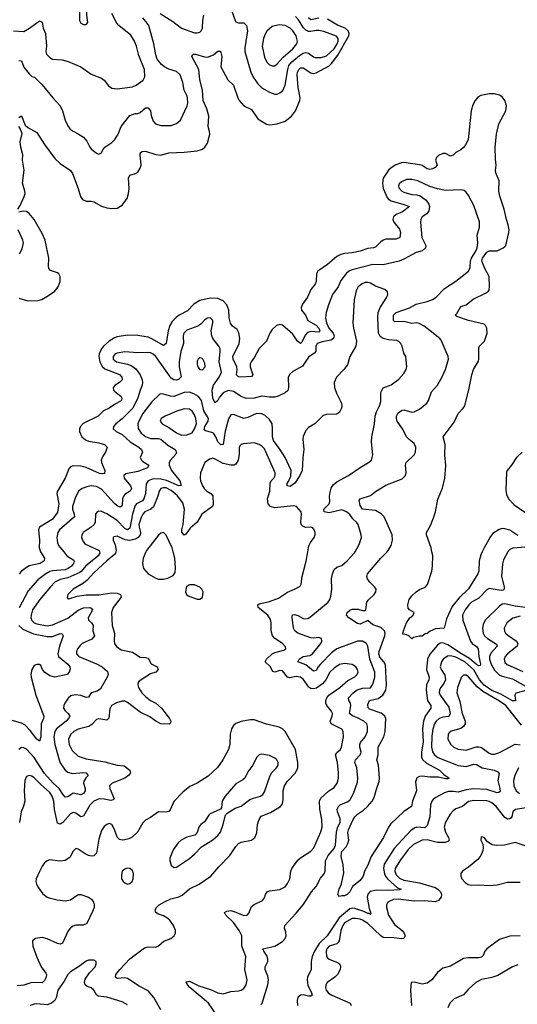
# Model space of a CAD drawing. Header units: inches. Extents: x 1694797 to 1849917, y 907313 to 1017959.
# Tile 711 of 834: x 1834637 to 1838487, y 966500 to 974116. Entities that reach past the tile are written whole.
import ezdxf

# ---------------------------------------------------------------- set-up
doc = ezdxf.new("R2010")
doc.units = ezdxf.units.IN
doc.header["$MEASUREMENT"] = 0
doc.layers.add('B8936', color=7, linetype='Continuous')
doc.layers.add('B8937', color=7, linetype='Continuous')

msp = doc.modelspace()

# ---------------------------------------------------------------- linework, layer by layer
at = {"layer": 'B8936', "color": 5}
for points, elevation in [([(1835253.4, 970000), (1835255.7, 969990), (1835243.5, 969970), (1835224.6, 969950), (1835148.7, 969891.3), (1835112.7, 969847.3), (1835101, 969839), (1835010, 969799.4), (1834950, 969786.7), (1834910, 969764.3), (1834874.6, 969730), (1834791.8, 969630), (1834737.1, 969550), (1834724.4, 969510), (1834723.8, 969490), (1834730, 969469.1), (1834750.1, 969450.1), (1834770, 969442.1), (1834850, 969426.9), (1834890, 969433.9), (1835010, 969487.2), (1835090, 969548.3), (1835130, 969567.4), (1835178.8, 969570), (1835190, 969563.8), (1835199.5, 969550), (1835166, 969490), (1835169.2, 969470), (1835192.6, 969450), (1835205, 969430), (1835202.8, 969390), (1835215.2, 969350), (1835195.1, 969324.9), (1835120.3, 969290), (1835104, 969276), (1835084.4, 969250), (1835076.1, 969230), (1835075.6, 969210), (1835093.7, 969190), (1835230, 969134.3), (1835273.7, 969110), (1835315.2, 969075.2), (1835320.6, 969050), (1835314, 969030), (1835260.8, 968939.2), (1835236.7, 968923.3), (1835189.6, 968910.4), (1835170, 968875.4), (1835150, 968874.2), (1835110, 968887.5), (1835065.3, 968894.7), (1835033.8, 968886.2), (1835012.2, 968867.8), (1834987.2, 968830), (1834978.7, 968810), (1834977, 968790), (1834988.5, 968770), (1835012.8, 968750), (1835025, 968730), (1835015.6, 968710), (1834997.6, 968690), (1834920.5, 968630), (1834908.9, 968610), (1834900.9, 968570), (1834907.7, 968510), (1834941.7, 968390), (1834950, 968368.4), (1834990, 968311.9), (1835010, 968294.4), (1835043.9, 968284), (1835130, 968293.6), (1835150, 968290.9), (1835166.4, 968270), (1835150, 968253.6), (1835133.7, 968226.3), (1835130.2, 968210), (1835143, 968170), (1835142.7, 968150), (1835130, 968129.8), (1835110, 968119.1), (1835050, 968133.3), (1835010, 968104.5), (1834990, 968103.1), (1834970, 968124.4), (1834942.1, 968170), (1834894.8, 968210), (1834830, 968285.8), (1834750, 968409.2), (1834690, 968474), (1834670, 968484.8), (1834650, 968485.4), (1834630.2, 968469.8)], 560), ([(1834798.5, 970000), (1834798.9, 969998.9), (1834827.6, 969950), (1834825.3, 969930), (1834794.4, 969910), (1834710, 969891.2), (1834696.2, 969883.8), (1834650, 969849), (1834632.6, 969830)], 520), ([(1834978.6, 970000), (1835002.9, 969970), (1835054.9, 969934.9), (1835058.9, 969930), (1835054, 969910), (1835038.5, 969890), (1835012.5, 969870), (1834990, 969859.7), (1834890, 969853.1), (1834870, 969847.5), (1834838, 969830), (1834777.7, 969782.3), (1834702.2, 969697.8), (1834632.7, 969567.3)], 540), ([(1835380.4, 970000), (1835378.1, 969990), (1835370, 969978.4), (1835310.1, 969930), (1835210, 969837.7), (1835159.2, 969780.8), (1835130, 969758.1), (1835050.3, 969710), (1835010.4, 969670), (1835004.9, 969644.9), (1835016.9, 969636.9), (1835082.5, 969657.5), (1835150, 969667.4), (1835250, 969667.2), (1835350, 969681.5), (1835390, 969679.5), (1835416.5, 969670), (1835421.5, 969650), (1835360.9, 969570), (1835348.1, 969530), (1835351.8, 969430), (1835370.2, 969370), (1835367.3, 969310), (1835371.2, 969291.2), (1835387, 969267), (1835422.4, 969242.4), (1835510, 969222.6), (1835570, 969185.8), (1835610, 969183.2), (1835630, 969176.9), (1835653.9, 969133.9), (1835699.6, 969110), (1835707.1, 969090), (1835688.9, 969070), (1835650, 969057), (1835561.1, 968998.9), (1835553.6, 968990), (1835550.1, 968970), (1835554.8, 968950), (1835581.3, 968910), (1835610, 968879.6), (1835649.7, 968850.3), (1835690.3, 968830), (1835734.9, 968790), (1835796.5, 968710), (1835805.7, 968690), (1835803.1, 968676.9), (1835793.6, 968666.4), (1835730, 968669.9), (1835690, 968689.4), (1835643, 968723), (1835570, 968760.7), (1835470, 968835.3), (1835450, 968843.6), (1835430, 968844.4), (1835387.1, 968832.9), (1835348.3, 968810), (1835334.4, 968785.6), (1835326.7, 968713.3), (1835310, 968697.6), (1835250, 968708), (1835230, 968704.2), (1835194.5, 968665.5), (1835171.4, 968648.6), (1835090, 968629.1), (1835054.9, 968610), (1835032.2, 968590), (1835015.3, 968550), (1835019.5, 968510), (1835042.8, 968462.8), (1835090, 968419.3), (1835150, 968398.8), (1835295.4, 968375.4), (1835390, 968349.5), (1835443.9, 968343.9), (1835488.2, 968310), (1835493, 968290), (1835478, 968270), (1835450.4, 968250), (1835351.3, 968210), (1835332.6, 968190), (1835333.9, 968170), (1835367.6, 968090), (1835359.6, 968080.4), (1835343, 968077), (1835290, 968087.1), (1835251.1, 968088.9), (1835210, 968072.5), (1835178.7, 968041.3), (1835130, 967955.6), (1835110, 967949.9), (1835070, 967978.5), (1835050, 967983.4), (1835030, 967973.2), (1834970, 967907.4), (1834950, 967894.2), (1834930, 967900.5), (1834907.4, 968007.4), (1834902, 968070), (1834889.3, 968110), (1834870, 968137.4), (1834799.3, 968199.3), (1834750, 968252.1), (1834730, 968265.7), (1834710, 968270.8), (1834690, 968262), (1834677.8, 968230), (1834671.6, 968150), (1834676.4, 968070), (1834667.3, 968032.7), (1834649.2, 967989.2), (1834634.3, 967905.7)], 580), ([(1835613.4, 970000), (1835592.1, 969950), (1835586.1, 969910), (1835595.2, 969870), (1835630.2, 969830), (1835690, 969795.8), (1835710, 969789.6), (1835750, 969788.2), (1835784, 969796), (1835823.9, 969816.1), (1835840.1, 969839.9), (1835843, 969877), (1835836.4, 969950), (1835823.2, 970000)], 620), ([(1836159.5, 966419.5), (1836096.4, 966510), (1835953, 966630), (1835936.4, 966650), (1835925.2, 966674.8), (1835950, 966680.1), (1836024, 966644), (1836114.3, 966614.3), (1836170, 966590.1), (1836210, 966582), (1836270, 966599.6), (1836330, 966603.6), (1836350, 966610.3), (1836370, 966622), (1836389.7, 966650), (1836396.8, 966690), (1836379.4, 966770), (1836386.6, 966870), (1836354.3, 966950), (1836355, 967030), (1836336.1, 967070), (1836292.3, 967132.3), (1836231.1, 967190), (1836221.6, 967210), (1836238.9, 967221.1), (1836270, 967224.6), (1836310, 967214), (1836370, 967187.6), (1836397, 967190), (1836410, 967204.9), (1836430, 967256), (1836450, 967272.1), (1836515.9, 967304.1), (1836530, 967323), (1836538.7, 967350), (1836550.7, 967369.3), (1836570, 967377.6), (1836650, 967386.9), (1836690, 967408.9), (1836710, 967434.9), (1836727.1, 967470), (1836735.7, 967530), (1836742.8, 967550), (1836790, 967614.6), (1836808.1, 967631.9), (1836890, 967683.5), (1836912.5, 967710), (1836967.2, 967832.8), (1836977, 967870), (1836974.4, 967930), (1836958.9, 968010), (1836955.2, 968070), (1836966.5, 968093.5), (1837028.8, 968151.2), (1837070, 968177.7), (1837092.4, 968210), (1837103.4, 968250), (1837103, 968290), (1837096.7, 968370), (1837080.2, 968430), (1837091.1, 968448.9), (1837118.4, 968470), (1837126.3, 968490), (1837141.8, 968570), (1837138.8, 968610), (1837128.4, 968628.4), (1837046, 968670), (1837039.1, 968690), (1837054.3, 968730), (1837055.7, 968750), (1837046, 968770), (1837013.7, 968810), (1837005.2, 968830), (1837004.7, 968850), (1837012.6, 968870), (1837029.5, 968890.5), (1837113.3, 968950), (1837176.3, 969003.7), (1837230, 969032.6), (1837248.5, 969050), (1837254.6, 969070), (1837250.8, 969090), (1837237.7, 969110), (1837210, 969127.4), (1837150, 969136.8), (1837110, 969127.8), (1837070, 969101.2), (1837036.5, 969070), (1837006.5, 969010), (1836980.3, 968979.7), (1836933.5, 968946.5), (1836910, 968939), (1836890, 968941.9), (1836873.2, 968953.1), (1836830, 969016.1), (1836810, 969030.6), (1836774.7, 969034.7), (1836725.9, 969025.9), (1836709.9, 969029.9), (1836670, 969079.5), (1836650, 969080.8), (1836610, 969068.6), (1836594.6, 969074.6), (1836574.1, 969114.1), (1836535.1, 969150), (1836546.6, 969170), (1836589.9, 969210.1), (1836610, 969220.1), (1836680.2, 969239.8), (1836695.4, 969250), (1836694, 969266), (1836671.1, 969290), (1836610.9, 969330), (1836591.6, 969350), (1836581.9, 969390), (1836582.6, 969450), (1836577.1, 969477.1), (1836555.9, 969510), (1836482.9, 969570), (1836479.8, 969590), (1836490, 969598.4), (1836570, 969615.2), (1836639, 969641), (1836710, 969688.6), (1836763.7, 969710), (1836806.2, 969733.8), (1836815.6, 969750), (1836821.7, 969810), (1836852.6, 969927.4), (1836865.3, 970000)], 580), ([(1836502.3, 966497.7), (1836511.7, 966510), (1836556.4, 966650), (1836561.5, 966690), (1836557.3, 966717.3), (1836535.5, 966770), (1836536.4, 966790), (1836555.8, 966830), (1836556.5, 966850), (1836551.7, 966871.7), (1836526, 966910), (1836518, 966930), (1836610, 966950.1), (1836670, 966985.5), (1836691.6, 967008.4), (1836699.5, 967030), (1836696.9, 967056.9), (1836685.6, 967090), (1836688.2, 967110), (1836775.6, 967204.4), (1836829, 967270), (1836894, 967370), (1836930, 967410.4), (1836964.8, 967475.2), (1836991.7, 967510), (1837000.8, 967530), (1837003.4, 967610), (1837023.2, 967650), (1837070, 967704.8), (1837081.1, 967730), (1837087.6, 967832.4), (1837096, 967864), (1837116.2, 967910), (1837117.5, 967937.5), (1837095.7, 967990), (1837093.6, 968010), (1837102.9, 968030), (1837116.2, 968043.8), (1837170, 968066), (1837190, 968080.2), (1837219, 968130), (1837250, 968219.1), (1837254, 968250), (1837246, 968330), (1837229.8, 968370), (1837235.6, 968390), (1837271.4, 968430), (1837279.9, 968450), (1837268.5, 968490), (1837268.4, 968510), (1837274.5, 968525.5), (1837309.8, 968570), (1837327, 968610), (1837328.8, 968648.8), (1837322.7, 968670), (1837300.4, 968690), (1837250, 968716.4), (1837210.4, 968730.4), (1837189.4, 968749.4), (1837199, 968810), (1837195.2, 968830), (1837183.8, 968850), (1837181.6, 968870), (1837217.6, 968910), (1837246.8, 968933.2), (1837290, 968944.8), (1837350, 968948.8), (1837370, 968976.4), (1837383.2, 969030), (1837383.5, 969070), (1837344.9, 969170), (1837329.9, 969269.9), (1837319.7, 969290), (1837290, 969309.8), (1837250, 969309.9), (1837090, 969249.9), (1837050, 969218.7), (1836963.1, 969130), (1836945.2, 969110), (1836930, 969082.2), (1836910, 969076), (1836850, 969124.7), (1836788, 969150), (1836799.3, 969170), (1836830, 969189.4), (1836881.9, 969198.1), (1836901.7, 969210), (1836966.5, 969290), (1836974, 969310), (1836971.7, 969330), (1836950, 969335.9), (1836910, 969332.4), (1836890, 969335.5), (1836788.2, 969370), (1836764.4, 969390), (1836755.3, 969410), (1836745.9, 969494.1), (1836748.2, 969511.8), (1836764.8, 969515.2), (1836790, 969507.5), (1836830, 969484.1), (1836850, 969481.3), (1836870, 969487.9), (1836890, 969499.5), (1837024, 969610), (1837037.2, 969630), (1837044.2, 969655.8), (1837052, 969710), (1837050, 969792), (1837057.7, 969830), (1837070, 969862), (1837090, 969881.3), (1837130, 969893.4), (1837171.2, 969930), (1837228, 969992), (1837232.4, 970000)], 560), ([(1838413.5, 970000), (1838381, 969939), (1838372.7, 969907.3), (1838365.7, 969810), (1838384.6, 969730), (1838384.9, 969710), (1838377.2, 969702.8), (1838360.6, 969699.4), (1838285.4, 969714.6), (1838270, 969715), (1838252.8, 969707.2), (1838190, 969641.4), (1838132.4, 969610), (1838111.7, 969590), (1838082.2, 969550), (1838063.5, 969510), (1838064.6, 969470), (1838124.8, 969310), (1838138.4, 969290), (1838170, 969266.4), (1838183.2, 969250), (1838189.1, 969190), (1838202.3, 969130), (1838198.5, 969121.5), (1838190, 969118.6), (1838170, 969129.2), (1838115.8, 969175.8), (1838054.6, 969210), (1837950, 969279.4), (1837910, 969296.6), (1837890, 969294.1), (1837870, 969277.7), (1837810, 969207.1), (1837791.6, 969168.4), (1837783.8, 969090), (1837804.3, 969030), (1837801.5, 969010), (1837784.4, 968970), (1837782.5, 968930), (1837790.9, 968850.9), (1837816.8, 968810), (1837818.3, 968790), (1837773.3, 968730), (1837760.6, 968690), (1837753, 968630), (1837758.6, 968530), (1837745.3, 968450), (1837745.6, 968410), (1837755.8, 968390), (1837784.1, 968364.1), (1837885.8, 968310), (1837917.2, 968277.2), (1837959.3, 968250), (1837950, 968244), (1837930, 968243.8), (1837877.8, 968257.8), (1837810, 968257), (1837750, 968264.1), (1837730, 968262.5), (1837708.9, 968251.1), (1837698.1, 968221.9), (1837706, 968150), (1837676.6, 968070), (1837669.2, 968030), (1837607.8, 967992.2), (1837506.9, 967893.1), (1837489.3, 967870.7), (1837450.7, 967790), (1837356.9, 967643.1), (1837330, 967577.2), (1837304, 967530), (1837295.3, 967490), (1837270, 967458.7), (1837210.5, 967410), (1837190, 967369.5), (1837170, 967349.3), (1837150, 967339), (1837130, 967339.3), (1837110, 967333.2), (1837099.5, 967350), (1837107.4, 967390), (1837127, 967433), (1837143.6, 967516.4), (1837139.3, 967579.3), (1837123.7, 967643.7), (1837125.6, 967670), (1837130, 967680.8), (1837162.9, 967717.1), (1837176.8, 967743.2), (1837182.3, 967770), (1837176.4, 967830), (1837180.4, 967850), (1837216.8, 967930), (1837229, 967950), (1837250.9, 967970), (1837298, 968002), (1837329, 968031), (1837364.4, 968070), (1837380.4, 968099.6), (1837396.2, 968163.8), (1837417.2, 968222.8), (1837421.4, 968250), (1837413.2, 968350), (1837398.7, 968390), (1837409.9, 968430), (1837409.2, 968490), (1837455.2, 968570), (1837464, 968610), (1837470.4, 968710), (1837462.9, 968730), (1837433.2, 968753.2), (1837343.5, 968783.5), (1837333.3, 968793.3), (1837330, 968818.8), (1837343.1, 968850), (1837410, 968864.6), (1837447.5, 968890), (1837470.8, 968929.2), (1837475.1, 968970), (1837466, 969126), (1837453.7, 969150), (1837424, 969184), (1837415, 969210), (1837418, 969230), (1837461.9, 969350), (1837463.2, 969370), (1837458, 969390), (1837430, 969413.6), (1837370, 969435), (1837330, 969468.7), (1837270, 969440.8), (1837250, 969444.8), (1837182.7, 969490), (1837166.3, 969510), (1837171.3, 969530), (1837190, 969548.7), (1837210, 969555.9), (1837255.4, 969555.4), (1837290, 969546), (1837310, 969546), (1837314.6, 969550), (1837322.2, 969610), (1837333.3, 969626.7), (1837378.3, 969670), (1837391.3, 969690), (1837395.1, 969710), (1837381.6, 969730), (1837344.7, 969764.7), (1837328.3, 969790), (1837322.6, 969810), (1837327.2, 969830), (1837430, 969950.2), (1837478.7, 970000)], 540), ([(1838215.3, 970000), (1838204.3, 969975.7), (1838190.6, 969930), (1838189, 969850), (1838182.4, 969830), (1838110, 969713.3), (1838037.2, 969642.8), (1837984, 969576), (1837938.5, 969481.5), (1837921, 969410), (1837855.1, 969404.9), (1837813.1, 969386.9), (1837790, 969369.3), (1837774.4, 969365.6), (1837750, 969348.7), (1837730, 969348.7), (1837683.6, 969336.4), (1837670, 969328), (1837648, 969350), (1837630, 969359), (1837603.1, 969363.1), (1837598, 969370), (1837604.7, 969375.3), (1837605.1, 969390), (1837629.5, 969450.5), (1837654, 969490), (1837682, 969510), (1837688.7, 969530), (1837651.5, 969551.5), (1837643.3, 969563.3), (1837640.3, 969590), (1837649.9, 969630.1), (1837670, 969658.6), (1837705.3, 969690), (1837730, 969707.9), (1837772.6, 969727.4), (1837792.6, 969747.4), (1837824.8, 969850), (1837830.9, 969890), (1837832.4, 969972.4), (1837826.7, 970000)], 520), ([(1838551, 969569), (1838470, 969579.2), (1838390, 969598.8), (1838370, 969595), (1838350, 969580.3), (1838239.3, 969470), (1838222.8, 969437.2), (1838217, 969410), (1838221.5, 969370), (1838232.5, 969350), (1838255.2, 969330), (1838325.8, 969285.8), (1838330.1, 969270), (1838282.9, 969217.1), (1838272.5, 969190), (1838272.8, 969170), (1838284, 969130), (1838310, 969083.9), (1838350, 969046.8), (1838370, 969037.4), (1838450, 969016.9), (1838567.2, 968950)], 560), ([(1838510, 969502), (1838452.8, 969487.2), (1838406.7, 969450), (1838384.1, 969410), (1838386.5, 969386.5), (1838395.9, 969370), (1838414.2, 969354.2), (1838479.4, 969310), (1838491.4, 969290), (1838486, 969270), (1838411.1, 969210), (1838393, 969190), (1838385.2, 969170), (1838390, 969144.9), (1838408.2, 969128.2), (1838530, 969073.5)], 580), ([(1834629.6, 969430), (1834661, 969401), (1834744.8, 969364.8), (1834850, 969346.1), (1834890, 969345.3), (1834950, 969367.1), (1834964.4, 969364.4), (1834972.6, 969350), (1834944.4, 969270), (1834931, 969210), (1834937.8, 969190), (1835009.2, 969130), (1835025.3, 969110), (1835028.5, 969091.5), (1835020.3, 969070), (1835004.9, 969050), (1834910, 969031.6), (1834870, 969039.4), (1834828.3, 969068.3), (1834814.1, 969090), (1834801.7, 969121.7), (1834790, 969128.5), (1834770, 969129.2), (1834750, 969120.3), (1834730.2, 969090), (1834724.3, 969050), (1834726.8, 969030), (1834761.7, 968890), (1834824, 968730), (1834822.3, 968710), (1834803.5, 968670), (1834801.3, 968570), (1834790, 968536), (1834770, 968549.7), (1834717.6, 968617.6), (1834678.2, 968658.2), (1834650, 968675), (1834570, 968698.3)], 540), ([(1838563.1, 968930), (1838474.2, 968905.8), (1838467.1, 968890), (1838471.9, 968848.1), (1838450, 968847.8), (1838358.3, 968898.3), (1838290, 968927.9), (1838230, 968968.5), (1838194.3, 969010), (1838150, 969086.2), (1838081, 969150), (1838010, 969184.7), (1837970, 969195.1), (1837947.5, 969192.5), (1837913.2, 969170), (1837900.1, 969150), (1837890.9, 969110), (1837896.8, 969090), (1837925.6, 969045.6), (1837930.1, 969010), (1837917.4, 968982.6), (1837892.1, 968947.9), (1837883.9, 968930), (1837882.8, 968910), (1837889.5, 968890), (1837957.4, 968797.4), (1837968.3, 968750), (1837963.3, 968736.6), (1837953.3, 968726.8), (1837910, 968719.9), (1837882.2, 968710), (1837860.1, 968690), (1837847.2, 968670), (1837832, 968628), (1837825.1, 968574.9), (1837823, 968490), (1837830, 968452), (1837846.2, 968430), (1837871.4, 968410), (1838030, 968346.8), (1838090, 968340.1), (1838150, 968356.4), (1838170, 968355.7), (1838216, 968330), (1838308.2, 968310), (1838337.2, 968297.2), (1838346, 968286), (1838336.8, 968230), (1838352.2, 968170), (1838353.1, 968146.9), (1838342.8, 968137.2), (1838330, 968136), (1838250, 968162.8), (1838150, 968167.2), (1838090, 968159.9), (1838030, 968140.2), (1837990, 968146.6), (1837953.5, 968146.5), (1837923.2, 968136.8), (1837850, 968096.9), (1837835.6, 968084.4), (1837825.3, 968070), (1837815.9, 968044.1), (1837810.7, 967950), (1837790, 967883.5), (1837770, 967866), (1837710.1, 967869.9), (1837695, 967865), (1837659.2, 967840.7), (1837534.3, 967705.7), (1837456.7, 967583.3), (1837450.6, 967549.4), (1837458.2, 967510), (1837467, 967490), (1837483, 967470), (1837561, 967401), (1837587.7, 967390), (1837574.9, 967385.1), (1837490, 967379.9), (1837397.6, 967382.4), (1837347.9, 967372.1), (1837330, 967352), (1837325.9, 967330), (1837340.9, 967240.9), (1837353.8, 967206.2), (1837350, 967194), (1837342, 967202), (1837330, 967202), (1837298.1, 967218.1), (1837230, 967240.8), (1837210, 967244), (1837190, 967239.1), (1837108.6, 967170), (1837015.8, 967030), (1836954.4, 966970), (1836918, 966910), (1836900.6, 966870), (1836891.1, 966830), (1836891.6, 966770), (1836864.8, 966710), (1836861.3, 966690), (1836867.3, 966647.3), (1836894.2, 966590), (1836898.9, 966570), (1836890, 966564.1), (1836870, 966562.4), (1836830, 966572.8), (1836810, 966571.9), (1836790, 966553.3), (1836783.9, 966530), (1836786.7, 966490)], 560), ([(1838518.8, 968658.9), (1838397.7, 968810), (1838350, 968845.6), (1838219.1, 968919.1), (1838176, 968956), (1838110, 969033.4), (1838090, 969045), (1838070, 969046.9), (1838053.1, 969026.9), (1838036.3, 968983.7), (1838025, 968950), (1838020.1, 968910), (1838042.7, 968842.7), (1838060.6, 968750), (1838082.7, 968690), (1838082.3, 968670), (1838071.2, 968648.8), (1838050, 968633.7), (1837967, 968610), (1837951.6, 968590), (1837950.2, 968550), (1837972.6, 968510), (1837996.5, 968490), (1838030, 968473.9), (1838090, 968465.7), (1838168.9, 968491.1), (1838190, 968492), (1838210, 968486), (1838270, 968442.3), (1838290, 968436), (1838310, 968436), (1838350, 968448.6), (1838470, 968511.6), (1838507.8, 968507.8)], 580), ([(1835730, 966456.3), (1835673.9, 966553.9), (1835630, 966603.1), (1835560.7, 966640.7), (1835470, 966700.9), (1835450, 966705.8), (1835390, 966699.8), (1835377.7, 966710), (1835381.6, 966730), (1835411.2, 966770), (1835488.5, 966851.5), (1835603.6, 966936.4), (1835630, 966944.8), (1835690, 966942.3), (1835710, 966952), (1835752.7, 966987.3), (1835805.2, 967010), (1835833.2, 967030), (1835842.7, 967050), (1835842, 967070), (1835826, 967110), (1835798.7, 967150), (1835774, 967170), (1835750, 967185.1), (1835710, 967197.7), (1835690, 967209.6), (1835686.2, 967230), (1835696, 967250), (1835717.2, 967270), (1835763.5, 967296.5), (1835805.3, 967314.7), (1835868, 967332), (1835894.6, 967345.4), (1835950, 967392.1), (1836026.6, 967430), (1836114.7, 967490), (1836177, 967563), (1836263.5, 967650), (1836310, 967721.6), (1836330, 967744.4), (1836350, 967753.7), (1836430, 967770.3), (1836456.3, 967790), (1836472.7, 967827.3), (1836477.4, 967890), (1836489.9, 967930.1), (1836505.6, 967954.4), (1836576.3, 967983.7), (1836630, 968013.8), (1836654.3, 968030), (1836669.7, 968050), (1836676, 968084), (1836675.9, 968150), (1836685.5, 968190), (1836710, 968227.1), (1836769.8, 968290), (1836788.4, 968330), (1836787.9, 968370), (1836769.8, 968469.8), (1836691.1, 968610), (1836669.8, 968629.8), (1836643.6, 968643.6), (1836545.6, 968665.6), (1836450, 968700.7), (1836420.2, 968699.8), (1836350, 968687.4), (1836310, 968670.9), (1836290, 968655.4), (1836276.2, 968630), (1836266.5, 968590), (1836262.8, 968510), (1836252.2, 968470), (1836209.1, 968390), (1836168, 968332), (1836096.2, 968263.8), (1836010.2, 968209.8), (1835954.2, 968185.8), (1835898.4, 968141.6), (1835830.2, 968069.8), (1835803.6, 968010), (1835790, 967992.6), (1835770, 967985.6), (1835710, 967988.4), (1835650, 967945.7), (1835610, 967925.6), (1835590, 967904.5), (1835548.8, 967831.2), (1835506.4, 967793.6), (1835480.1, 967779.9), (1835450, 967771.3), (1835430, 967769.2), (1835410, 967773.8), (1835390, 967793.7), (1835370, 967852.8), (1835350, 967889.7), (1835330, 967897.6), (1835310, 967892), (1835290, 967874.8), (1835270, 967843.6), (1835250, 967778), (1835230.1, 967669.9), (1835211.4, 967648.6), (1835190, 967645.7), (1835170, 967651.3), (1835143.7, 967663.7), (1835090, 967700.5), (1835070, 967705.1), (1835050, 967683.7), (1835023.6, 967636.4), (1834990, 967612.2), (1834950, 967607), (1834870, 967617), (1834850, 967610.7), (1834830, 967594), (1834810, 967567.3), (1834790, 967528.3), (1834765, 967470), (1834762.9, 967450), (1834766.6, 967430), (1834781.6, 967401.6), (1834815.6, 967355.6), (1834848.4, 967330), (1834863.8, 967323.8), (1834927.5, 967307.5), (1834990, 967300.9), (1835030, 967308.9), (1835090, 967348.5), (1835110, 967350.2), (1835168.2, 967330), (1835192.5, 967312.5), (1835208, 967290), (1835214.3, 967270), (1835211.8, 967250), (1835201.4, 967218.6), (1835155.3, 967124.8), (1835128.8, 967111.2), (1835070, 967111.1), (1835050, 967105.7), (1835030, 967092.4), (1835011.9, 967068.1), (1834968.1, 966971.9), (1834950, 966965.3), (1834930, 966970.7), (1834850, 967005.6), (1834810, 967016.5), (1834758, 967010), (1834735.6, 966990), (1834739.7, 966950), (1834770, 966863.7), (1834802.5, 966790), (1834839.8, 966739.8), (1834843.8, 966730), (1834840.9, 966710), (1834830, 966684.8), (1834810, 966665.4), (1834730, 966668.5), (1834670, 966649.1), (1834617.4, 966642.6)], 620), ([(1838496.8, 968330), (1838466.9, 968270), (1838457.2, 968230), (1838458.6, 968190), (1838477.7, 968150), (1838502.5, 968130)], 580), ([(1838620.4, 968030), (1838473.3, 968006.7), (1838452.6, 967990), (1838444.7, 967950), (1838438.6, 967941.4), (1838430, 967933.8), (1838410, 967931.4), (1838390, 967944), (1838324.1, 968030), (1838290, 968058.8), (1838270, 968069), (1838250, 968073.8), (1838150, 968076.6), (1838110, 968067.7), (1838062.6, 968030), (1838010, 968011.2), (1837990, 967997), (1837968.4, 967971.6), (1837930.1, 967910), (1837920.4, 967870), (1837931.7, 967831.7), (1837955, 967790), (1837959.2, 967770), (1837950, 967759.8), (1837928.3, 967751.6), (1837870, 967750.4), (1837790, 967771.7), (1837750, 967769.9), (1837684.1, 967735.9), (1837643.1, 967696.9), (1837578.2, 967610), (1837540.9, 967550), (1837538, 967530), (1837550, 967501.4), (1837575.5, 967475.5), (1837610, 967459.5), (1837730, 967440.1), (1837850, 967402.7), (1837871, 967391), (1837893.5, 967370), (1837901.4, 967350), (1837897.3, 967330), (1837876.5, 967303.5), (1837850, 967291.9), (1837770, 967300.8), (1837690, 967296.8), (1837565.7, 967314.3), (1837530.1, 967309.9), (1837485.7, 967290), (1837474.9, 967270), (1837475.4, 967250), (1837491.2, 967190), (1837537.1, 967117.1), (1837594.8, 967070), (1837612.2, 967050), (1837618.3, 967030), (1837610, 967009), (1837590, 967006.5), (1837534.3, 967014.3), (1837450, 967016.6), (1837430, 967029.4), (1837330, 967125.6), (1837290, 967152.1), (1837270, 967159.1), (1837235.4, 967164.6), (1837210, 967162.9), (1837150, 967130.4), (1837136.6, 967110), (1837120.3, 967070), (1837107.9, 966992.1), (1837101.6, 966978.4), (1837090, 966966.6), (1837030, 966949.8), (1837014.3, 966930), (1837006.8, 966910), (1837009.4, 966870), (1837018.9, 966858.9), (1837030.1, 966850.1), (1837100.3, 966820.3), (1837112.8, 966810), (1837119.6, 966790), (1837115.8, 966770), (1837094.4, 966730), (1837074.7, 966710), (1837016.1, 966670), (1837004.7, 966650), (1837003, 966630), (1837008, 966610), (1837026.1, 966586.1), (1837052.1, 966570), (1837192.6, 966510), (1837202.2, 966490)], 580), ([(1838570, 967718.9), (1838470, 967751.9), (1838388.3, 967731.7), (1838329.5, 967729.5), (1838293.4, 967733.4), (1838256.6, 967756.6), (1838230, 967789.3), (1838210, 967795.1), (1838207.8, 967792.2), (1838204.6, 967770), (1838219.1, 967739.1), (1838222.7, 967710), (1838219.8, 967690), (1838203.9, 967650), (1838180.1, 967619.9), (1838110, 967560.9), (1838062, 967530), (1838049.3, 967510.7), (1838048.6, 967490), (1838056.9, 967470), (1838082.4, 967442.4), (1838107.4, 967427.4), (1838130, 967422.1), (1838190, 967423.8), (1838270, 967418), (1838330, 967424.9), (1838410, 967444.4), (1838510, 967445.7)], 620), ([(1838510, 967029.8), (1838430, 967026.8), (1838350, 967000.9), (1838250.2, 966929.8), (1838236, 966910), (1838222.2, 966877.8), (1838210, 966865.4), (1838190, 966859.8), (1838110, 966860.8), (1838070, 966854.5), (1837970, 966794.8), (1837910, 966779.1), (1837870, 966746.6), (1837825.3, 966690), (1837790, 966664.4), (1837750, 966655.4), (1837690, 966671.8), (1837666, 966670), (1837660.4, 966610), (1837669, 966490)], 620), ([(1835470, 966496.4), (1835430, 966520.4), (1835310, 966555.3), (1835244.2, 966564.2), (1835230, 966574.3), (1835209.7, 966610), (1835190, 966628.4), (1835159.1, 966639.1), (1835144.5, 966650), (1835139.1, 966670), (1835144.3, 966695.7), (1835176.8, 966743.2), (1835219.6, 966790), (1835229.3, 966810), (1835229, 966830), (1835210, 966840.9), (1835170, 966840.5), (1835150, 966833), (1835090.8, 966789.2), (1835028.7, 966751.3), (1835010, 966731.3), (1834981.4, 966678.6), (1834932.6, 966610), (1834919.3, 966550), (1834907.8, 966530), (1834882, 966510), (1834850, 966496.8), (1834770, 966503.5), (1834750, 966501.5), (1834718, 966490)], 640), ([(1838490, 966805.1), (1838450, 966789.6), (1838337.3, 966722.7), (1838290, 966706.3), (1838209, 966691), (1838164.9, 966670), (1838105.4, 966614.6), (1838070, 966574), (1837997.5, 966542.5), (1837964, 966510), (1837950, 966473.2)], 640)]:
    msp.add_lwpolyline(points, dxfattribs=dict(at, elevation=elevation))
for points, elevation in [([(1835990, 969745.2), (1835950, 969744), (1835927.5, 969732.5), (1835920.7, 969690), (1835926.8, 969670), (1835939.9, 969659.9), (1836010, 969634), (1836030, 969634.8), (1836050, 969646.8), (1836056, 969690), (1836045.2, 969710), (1836030, 969725.2)], 620), ([(1836510, 968434), (1836490, 968429.6), (1836470, 968409.6), (1836440.7, 968350), (1836403, 968297), (1836379.6, 968250), (1836363.9, 968236.1), (1836310, 968205.7), (1836227.6, 968110), (1836203.7, 968070), (1836197, 968023), (1836190.4, 968009.6), (1836106.4, 967970), (1836067.8, 967912.2), (1836039.1, 967890), (1836022.4, 967870), (1836010.3, 967829.7), (1835992.9, 967807.1), (1835930, 967792.6), (1835886, 967770), (1835862, 967750), (1835825.4, 967694.6), (1835799.6, 967630), (1835798.9, 967610), (1835810, 967577.3), (1835830, 967559.1), (1835850, 967560.4), (1835951.3, 967628.7), (1835990, 967661.1), (1836043, 967717), (1836130, 967773.4), (1836170, 967806), (1836190, 967830.5), (1836211.2, 967891.2), (1836225.6, 967954.4), (1836231.1, 967968.9), (1836241.4, 967978.5), (1836303.1, 968016.9), (1836350, 968033.1), (1836416.8, 968083.2), (1836444.5, 968095.5), (1836500.7, 968110), (1836517.3, 968122.7), (1836530, 968143.8), (1836575.6, 968270), (1836588.1, 968291.9), (1836623.8, 968330), (1836635.5, 968350), (1836635.8, 968370), (1836625.1, 968390), (1836610, 968404.2), (1836570, 968424.5)], 640), ([(1835470, 967552), (1835450, 967546), (1835430.8, 967530), (1835423.4, 967496.6), (1835425.5, 967470), (1835437.3, 967450), (1835450, 967439.1), (1835470, 967430.6), (1835490, 967434), (1835506, 967450), (1835515.6, 967470), (1835517, 967510), (1835510, 967534), (1835490, 967549.2)], 640)]:
    msp.add_lwpolyline(points, close=True, dxfattribs=dict(at, elevation=elevation))
at = {"layer": 'B8937', "color": 5}
for points, elevation in [([(1835090, 974308), (1835083.5, 974296.5), (1835082.5, 974277.5), (1835090, 974212), (1835100.4, 974170), (1835098.7, 974110), (1835110, 974088.2), (1835130, 974079.3), (1835150, 974077.3), (1835157.6, 974082.4), (1835163.7, 974096.3), (1835155.4, 974150), (1835155.4, 974230), (1835150, 974249), (1835130, 974278), (1835110, 974297.2)], 580), ([(1836644.3, 974075.7), (1836590, 974062.5), (1836550, 974027.3), (1836535.7, 974004.3), (1836523, 973970), (1836514.1, 973910), (1836530, 973826.4), (1836548.3, 973788.3), (1836568, 973768), (1836590, 973757.6), (1836610, 973758.8), (1836630, 973773), (1836674.9, 973825.1), (1836749.2, 973890), (1836780.8, 973930), (1836786.1, 973950), (1836775.6, 973990), (1836750.4, 974030), (1836730, 974050.4), (1836690, 974070.9)], 560), ([(1836030, 971500.7), (1836018, 971490), (1836010, 971474), (1836009.1, 971450), (1836015.3, 971430), (1836030, 971410.4), (1836050, 971407.2), (1836070.6, 971429.4), (1836070, 971459), (1836050, 971495.6)], 560), ([(1835910, 971104.7), (1835851.8, 971088.2), (1835762, 971050), (1835730.4, 971030), (1835724.9, 971010), (1835740.4, 970990), (1835790, 970962), (1835850, 970919), (1835890, 970902), (1835930, 970905.6), (1835970, 970919.1), (1835990, 970951.6), (1836003.6, 970990), (1836000.4, 971030), (1835990, 971059.2), (1835970, 971089), (1835950, 971102.9)], 580)]:
    msp.add_lwpolyline(points, close=True, dxfattribs=dict(at, elevation=elevation))
for points, elevation in [([(1836269, 974210), (1836303.7, 974110), (1836310, 974099.1), (1836330, 974090.4), (1836370, 974092.4), (1836392.8, 974070), (1836398.4, 974030), (1836377.5, 973897.5), (1836378.2, 973870), (1836426.3, 973710), (1836442.3, 973670), (1836478.5, 973618.5), (1836509.6, 973589.6), (1836570, 973554.5), (1836610, 973540.2), (1836630, 973540.8), (1836650, 973549), (1836672.1, 973567.9), (1836690.3, 973609.7), (1836710.7, 973730), (1836719.9, 973760.1), (1836742.6, 973790), (1836801.2, 973838.8), (1836830, 973856.8), (1836850, 973861.4), (1836870, 973856.1), (1836908.8, 973828.8), (1836923.4, 973823.4), (1836970, 973823), (1837010, 973835.5), (1837069, 973890), (1837093.3, 973930), (1837100.1, 973950), (1837100.8, 973970), (1837088.3, 973988.3), (1836990, 974023.8), (1836950, 974032.2), (1836930, 974033.2), (1836890, 974024.6), (1836870, 974025.4), (1836850, 974034.2), (1836832, 974052), (1836793.5, 974113.5), (1836770, 974139.2)], 540), ([(1834590, 974030.1), (1834670, 974024.2), (1834714, 974050), (1834790, 974108), (1834810, 974097.3), (1834819.3, 974050), (1834837.4, 974010), (1834844.2, 973910), (1834838.4, 973870), (1834844.1, 973850), (1834870, 973822.6), (1834890, 973809.3), (1834965, 973805), (1835012.8, 973792.7), (1835110.2, 973750.2), (1835190, 973694), (1835270, 973664), (1835290, 973647.3), (1835322.8, 973602.8), (1835350, 973586), (1835390, 973579.6), (1835510, 973597.4), (1835537, 973610), (1835590.9, 973649.1), (1835605.3, 973674.7), (1835602, 973730), (1835558.7, 973838.7), (1835540.7, 973910), (1835524.4, 973950), (1835495.5, 973995.5), (1835403.6, 974070), (1835388, 974090), (1835350, 974164.7)], 560), ([(1834630, 973800.3), (1834650, 973796.4), (1834669.3, 973749.3), (1834710, 973697.3), (1834730, 973677.3), (1834750.7, 973670), (1834810, 973612.7), (1834893.4, 973510), (1834949.3, 973450), (1834967.3, 973410), (1834990, 973339.3), (1835010, 973295.5), (1835027.2, 973270), (1835050, 973252.4), (1835090, 973233.4), (1835130, 973207.3), (1835156.9, 973176.9), (1835178.4, 973130), (1835190, 973115.5), (1835230, 973083), (1835250, 973076.3), (1835270, 973086), (1835280.7, 973110), (1835296.2, 973130), (1835350, 973166.7), (1835373.6, 973190), (1835399.6, 973230), (1835422.6, 973290), (1835490, 973374.6), (1835529, 973390), (1835550, 973389.1), (1835570, 973398.6), (1835610, 973433.7), (1835630, 973434.8), (1835648.8, 973410), (1835654.7, 973374.7), (1835670, 973330.4), (1835688.5, 973310), (1835730, 973298), (1835810, 973298.5), (1835850, 973311.7), (1835880.7, 973339.3), (1835933.5, 973450), (1835936.8, 973470), (1835934, 973510), (1835929, 973530), (1835909.1, 973570), (1835898.5, 973630), (1835878.5, 973690), (1835850, 973715.1), (1835790, 973733), (1835756.4, 973750), (1835732.8, 973770), (1835701.6, 973810), (1835690, 973842.7), (1835674.6, 973930), (1835635, 974070), (1835623.8, 974090), (1835589.1, 974129.1)], 540), ([(1834630, 973358), (1834650, 973371.3), (1834679.8, 973299.8), (1834700.8, 973280.8), (1834770, 973243.8), (1834829.5, 973149.5), (1834910, 973042), (1834950, 973002.4), (1835030.3, 972950), (1835045.6, 972925.6), (1835089.4, 972810), (1835107.8, 972747.8), (1835124, 972724), (1835150, 972712.4), (1835190, 972711.3), (1835210, 972706), (1835270, 972673.1), (1835310, 972659.5), (1835350, 972654), (1835390, 972658.7), (1835430, 972680.4), (1835467.3, 972732.7), (1835478.5, 972770), (1835484, 972810), (1835479.4, 972890), (1835490, 972912.6), (1835533.5, 972926.5), (1835550, 972936.4), (1835570, 972968), (1835576.8, 972990), (1835567.8, 973070), (1835572.5, 973087.5), (1835583.5, 973096.5), (1835610, 973098), (1835690, 973072.9), (1835730, 973068.5), (1835790, 973087), (1835908.7, 973091.3), (1836010, 973101.7), (1836050, 973113.7), (1836070, 973130.4), (1836090, 973160.5), (1836107.4, 973230), (1836106.4, 973250), (1836094, 973290), (1836100.8, 973370), (1836085, 973425), (1836056.5, 973490), (1836051.7, 973570), (1836031.5, 973650), (1836022.5, 973730), (1835969.7, 973830), (1835975.1, 973844.9), (1835982, 973850), (1835998, 973850), (1836067.2, 973827.2), (1836090, 973825.2), (1836135.9, 973844.1), (1836170, 973873.4), (1836190, 973871), (1836201.1, 973830), (1836194, 973750), (1836246.2, 973650), (1836290.1, 973610.1), (1836324.1, 973510), (1836334.9, 973490), (1836370, 973450.3), (1836430, 973420.3), (1836480.4, 973350), (1836546.8, 973306.8), (1836570, 973301.2), (1836630, 973309), (1836690, 973330.1), (1836740.2, 973370), (1836769.9, 973410), (1836804.9, 973490), (1836806.2, 973510), (1836790.4, 973590), (1836784.5, 973690), (1836786.5, 973710), (1836795.9, 973730), (1836810, 973743.5), (1836830, 973744.1), (1836890, 973703.5), (1836910, 973700.4), (1836930, 973703.8), (1837030, 973758.9), (1837050, 973777.4), (1837098.1, 973841.9), (1837183.7, 973990), (1837186.6, 974010), (1837179.2, 974030), (1837154.9, 974050), (1837094.5, 974074.5), (1837018.9, 974118.9)], 520), ([(1835723.7, 974163.7), (1835821.3, 974101.3), (1835890, 974050.2), (1835990, 974013.8), (1836010, 974012.7), (1836030, 974020.3), (1836041.3, 974030), (1836050.9, 974050), (1836054.4, 974110), (1836062.6, 974150)], 540), ([(1836950, 974126.4), (1836890, 974115.3), (1836870, 974129.8)], 520), ([(1837826.7, 970000), (1837820.5, 970030), (1837785.1, 970130), (1837784.7, 970150), (1837815.3, 970204.7), (1837837.7, 970262.3), (1837852.8, 970310), (1837872.5, 970407.5), (1837907, 970493), (1837925.6, 970570), (1837932.6, 970667.4), (1837925.3, 970750), (1837929.8, 970830), (1837912.3, 970890), (1837997.1, 971002.9), (1838030, 971070.4), (1838067.6, 971110), (1838079.7, 971130), (1838114.8, 971265.2), (1838134.2, 971370), (1838148.7, 971410), (1838185.5, 971474.5), (1838189, 971490), (1838187.8, 971570), (1838191.9, 971588.1), (1838232.8, 971630), (1838254.3, 971690), (1838249.7, 971730), (1838241.6, 971750), (1838230, 971759.7), (1838110, 971789.8), (1838019.3, 971819.3), (1838005.1, 971830), (1838017.6, 971842.4), (1838050, 971896), (1838092, 971910), (1838146.3, 971953.7), (1838240.8, 971999.2), (1838263.3, 972016.7), (1838269.7, 972030), (1838271.1, 972048.9), (1838268.8, 972130), (1838235.7, 972190), (1838220.2, 972230), (1838213.4, 972250), (1838218.5, 972270), (1838250, 972317.6), (1838270, 972327.3), (1838330.9, 972329.1), (1838376.9, 972350), (1838390, 972361.1), (1838397.7, 972370), (1838421.8, 972470), (1838423.4, 972490), (1838416.8, 972530), (1838402.3, 972570), (1838385.8, 972650), (1838351.4, 972750), (1838345, 972790), (1838345.5, 972870), (1838320.3, 972930), (1838318.9, 972950), (1838323.7, 972990), (1838317.9, 973037.9), (1838316.4, 973130), (1838326.1, 973230), (1838343.1, 973310), (1838397, 973410), (1838402.1, 973450), (1838390.3, 973490), (1838370, 973518.5), (1838350, 973531.9), (1838310, 973542.2), (1838270, 973541.3), (1838205.5, 973530), (1838182.6, 973517.4), (1838160.3, 973490), (1838143.8, 973456.2), (1838130.2, 973409.8), (1838106.3, 973190), (1838088.7, 973150), (1838070, 973126.2), (1838050, 973109.8), (1838012, 973088), (1837990, 973068), (1837970, 973060.5), (1837930, 973080.5), (1837910, 973080.5), (1837875.9, 973064.1), (1837860.4, 973050), (1837853.7, 973030), (1837867.2, 972990), (1837850, 972971.3), (1837830, 972961.4), (1837810, 972957.3), (1837790, 972962.7), (1837750, 972988.1), (1837730, 972994), (1837610, 973010.9), (1837590, 973008.6), (1837546.5, 972993.5), (1837510, 972970.6), (1837490, 972950.6), (1837450, 972890.9), (1837442.8, 972850), (1837450.1, 972809.8), (1837480.6, 972740.6), (1837490, 972727.1), (1837510, 972713.3), (1837610, 972687.2), (1837653, 972670), (1837598.4, 972630), (1837550.2, 972610), (1837529.3, 972590), (1837524.7, 972570), (1837531, 972550), (1837574.6, 972494.6), (1837583.5, 972470), (1837577.6, 972430), (1837550, 972417.6), (1837470, 972417.8), (1837450, 972411.1), (1837430, 972397.9), (1837390, 972355.4), (1837374.4, 972350), (1837330, 972346.1), (1837270, 972325.7), (1837208.1, 972311.9), (1837150, 972307.4), (1837120.5, 972299.5), (1837090, 972283.5), (1837019, 972221), (1836944, 972170), (1836934.4, 972150), (1836930.2, 972090), (1836922.9, 972070), (1836890.1, 972029.9), (1836863.6, 971970), (1836824.8, 971915.2), (1836815.3, 971890), (1836817.6, 971870), (1836846.8, 971830), (1836865.6, 971790), (1836930, 971752.1), (1836950.5, 971730), (1836960.1, 971710), (1836956.6, 971703.4), (1836950, 971699.1), (1836890, 971703.1), (1836864.7, 971695.3), (1836844.4, 971675.6), (1836819.1, 971620.9), (1836810, 971611.1), (1836785.8, 971630), (1836750, 971683.1), (1836670, 971752), (1836650, 971756.8), (1836623, 971750), (1836590, 971719.3), (1836572.4, 971690), (1836546.7, 971630), (1836490, 971571.8), (1836454.1, 971505.9), (1836428.2, 971470), (1836420.2, 971450), (1836419.8, 971430), (1836441.1, 971370), (1836430, 971356.9), (1836350, 971351.6), (1836330, 971354.5), (1836315.3, 971370), (1836320.4, 971410), (1836317.1, 971430), (1836288.5, 971490), (1836286.4, 971510), (1836335.3, 971610), (1836339.9, 971650), (1836333.3, 971693.3), (1836319.2, 971719.2), (1836284.4, 971744.4), (1836267.1, 971767.1), (1836258, 971810), (1836254.7, 971870), (1836239.8, 971910), (1836210, 971941.6), (1836170, 971958.2), (1836110, 971961.4), (1836030, 971943.1), (1835983.6, 971916.4), (1835935.8, 971864.2), (1835870.3, 971830), (1835847.1, 971812.9), (1835817.7, 971782.3), (1835798.1, 971750), (1835786.1, 971710), (1835770.2, 971610), (1835750, 971596.9), (1835665.4, 971645.4), (1835630, 971660.5), (1835550, 971673.3), (1835470, 971674.6), (1835390, 971661.5), (1835370, 971653.7), (1835330, 971629.3), (1835285.7, 971590), (1835270, 971569.8), (1835252.8, 971530), (1835249.7, 971510), (1835256.2, 971470), (1835274.4, 971434.4), (1835294.7, 971414.8), (1835410, 971370.1), (1835428, 971350), (1835430.1, 971329.9), (1835407.9, 971310), (1835375.2, 971290), (1835359.8, 971270), (1835363.9, 971250), (1835370, 971242.3), (1835420.8, 971200.8), (1835427.7, 971190), (1835423.8, 971170), (1835370, 971139.1), (1835330.3, 971110), (1835286.2, 971090), (1835244.5, 971050), (1835127.2, 970992.8), (1835107.9, 970970), (1835100.9, 970950), (1835100.1, 970930), (1835117.5, 970890), (1835144.8, 970864.8), (1835170, 970856.4), (1835250, 970843.8), (1835292.4, 970830), (1835314, 970810), (1835301.6, 970770), (1835280.5, 970739.5), (1835268, 970710), (1835270.2, 970690), (1835294.4, 970630), (1835293.2, 970606.8), (1835278, 970602), (1835253.1, 970606.9), (1835150, 970652.7), (1835110, 970662.1), (1835050, 970664.1), (1835030, 970656.8), (1835017.9, 970642.1), (1834987.7, 970570), (1834928.9, 970470), (1834925.3, 970450), (1834938.8, 970370), (1834930, 970304.7), (1834887.1, 970250), (1834790, 970191.1), (1834781.8, 970170), (1834790.1, 970090.1), (1834787.5, 970030), (1834798.5, 970000)], 520), ([(1834621.5, 972650), (1834640.9, 972679.1), (1834672.5, 972747.5), (1834678.5, 972770), (1834677.7, 972790), (1834659.6, 972850), (1834671, 972951), (1834658.4, 973030), (1834660.9, 973070), (1834646.2, 973130), (1834641.6, 973170), (1834655.9, 973235.9), (1834638.6, 973278.6), (1834629.3, 973289.3)], 520), ([(1837478.7, 970000), (1837488.5, 970010), (1837510.6, 970049.4), (1837522, 970090), (1837519.3, 970130), (1837455.5, 970270), (1837433, 970293), (1837390, 970318.7), (1837289.9, 970329.9), (1837270, 970357.6), (1837263.7, 970396.3), (1837272, 970410), (1837350, 970435.6), (1837390, 970465.7), (1837470, 970514.6), (1837595.3, 970564.7), (1837622, 970590), (1837625.6, 970614.4), (1837621.3, 970670), (1837627.6, 970690), (1837689.6, 970750), (1837698.9, 970770), (1837701.1, 970810), (1837690, 970838), (1837650, 970867.8), (1837629.4, 970889.4), (1837603.6, 970943.6), (1837556.5, 971010), (1837550.8, 971030), (1837551.9, 971050), (1837566, 971074), (1837590, 971093.7), (1837610, 971098.3), (1837670, 971081.2), (1837690, 971082.6), (1837730, 971103.6), (1837786, 971150), (1837798.9, 971170), (1837824, 971236), (1837868.2, 971290), (1837906.1, 971353.9), (1837931, 971410), (1837954, 971490), (1837952.6, 971510), (1837897, 971637), (1837888.5, 971648.5), (1837813, 971710), (1837765.1, 971745.1), (1837726.4, 971766.4), (1837710, 971769.8), (1837670, 971767), (1837610, 971780.6), (1837538.6, 971778.6), (1837528.3, 971788.3), (1837528.9, 971830), (1837550, 971850.6), (1837653.4, 971886.6), (1837703.4, 971916.6), (1837790, 971935.9), (1837830, 971950.2), (1837858, 971970), (1837923.6, 972036.4), (1838010, 972092.2), (1838108.8, 972171.2), (1838121.8, 972198.2), (1838125.6, 972250), (1838131.7, 972270), (1838169.2, 972330), (1838175.3, 972350), (1838181.2, 972390), (1838177.2, 972450), (1838195.1, 972510), (1838193.3, 972553.3), (1838150, 972679.3), (1838110, 972756), (1838090, 972782.7), (1838074.7, 972794.7), (1838050, 972799.6), (1837930, 972795.7), (1837870, 972807), (1837810, 972824.3), (1837716.9, 972870), (1837670, 972880.5), (1837630, 972878.7), (1837590, 972862.4), (1837573.5, 972846.5), (1837567.5, 972830), (1837570, 972816), (1837590, 972791.3), (1837610, 972782.4), (1837670, 972763.4), (1837710, 972761.5), (1837734.3, 972754.3), (1837781, 972721), (1837801.5, 972690), (1837806.8, 972670), (1837802.6, 972637.4), (1837785.9, 972614.1), (1837751.8, 972590), (1837740.9, 972570), (1837736.5, 972550), (1837748.9, 972431.1), (1837779.3, 972370), (1837775.8, 972350), (1837750, 972327.4), (1837705.3, 972314.7), (1837610, 972263.1), (1837571.9, 972248.1), (1837450, 972219.8), (1837370, 972223.2), (1837210, 972180.8), (1837187.7, 972172.3), (1837165, 972155), (1837122.6, 972097.4), (1837102, 972050), (1837058.2, 971990), (1837025, 971910), (1837008.1, 971850), (1837003, 971810), (1837009.6, 971770), (1837029.2, 971730), (1837061.6, 971690), (1837070.6, 971670), (1837065.9, 971650), (1837043.3, 971636.7), (1836975.9, 971624.1), (1836939.6, 971610), (1836928.9, 971591.1), (1836928.6, 971551.4), (1836920.4, 971539.6), (1836870, 971506), (1836824.3, 971435.7), (1836750, 971393.6), (1836725.9, 971374.1), (1836713.7, 971350), (1836717, 971270), (1836711.2, 971248.8), (1836690.2, 971229.8), (1836636.5, 971203.5), (1836610, 971197.2), (1836570, 971196), (1836510, 971203.9), (1836450, 971188.8), (1836390, 971185.2), (1836350, 971200.8), (1836290, 971239.1), (1836250, 971247.6), (1836210, 971229), (1836183.1, 971196.9), (1836170, 971171.3), (1836150, 971151.5), (1836130, 971185.1), (1836125, 971250), (1836137.4, 971290), (1836181.4, 971350), (1836198.5, 971390), (1836181.2, 971470), (1836189.1, 971550), (1836187.1, 971570), (1836177.4, 971590), (1836130.9, 971650), (1836122.4, 971670), (1836118.2, 971710), (1836131.6, 971770), (1836131.8, 971790), (1836110, 971809.7), (1836090, 971806.6), (1836070, 971793.7), (1836039, 971761), (1836015.3, 971744.7), (1835930, 971714.3), (1835906.2, 971690), (1835900.9, 971670), (1835904.1, 971610), (1835883.3, 971550), (1835869.6, 971470), (1835871.1, 971431.1), (1835885.9, 971354.1), (1835866.2, 971333.8), (1835850, 971328.4), (1835830, 971329.1), (1835810, 971343.1), (1835690, 971511.2), (1835670, 971529.1), (1835650, 971538.5), (1835630, 971542.7), (1835550, 971540.2), (1835450, 971546.3), (1835390, 971536.8), (1835376, 971530), (1835359.3, 971510), (1835360.2, 971490), (1835387, 971470), (1835471.8, 971451.8), (1835499.7, 971439.7), (1835535, 971415), (1835569.5, 971370), (1835585, 971330), (1835587.4, 971310), (1835585.4, 971290), (1835567.8, 971250), (1835551.4, 971190), (1835513, 971110), (1835430, 971027.9), (1835380.3, 970990), (1835362.4, 970970), (1835359.1, 970950), (1835384, 970930), (1835430, 970906.4), (1835491.3, 970851.3), (1835557.5, 970810), (1835579.7, 970790), (1835585.8, 970770), (1835570.2, 970730), (1835578, 970710), (1835590, 970698), (1835636.5, 970670), (1835624.9, 970650), (1835550, 970621.7), (1835457.5, 970602.5), (1835441.5, 970590), (1835444.3, 970570), (1835494.5, 970510), (1835501.5, 970490), (1835491.3, 970470), (1835453.8, 970446.2), (1835439.5, 970430), (1835433.3, 970410), (1835430, 970361.2), (1835427.1, 970352.9), (1835414.1, 970345.9), (1835390, 970356.5), (1835370, 970372.4), (1835270, 970484.5), (1835230, 970506.1), (1835190, 970509.9), (1835157, 970503), (1835121.3, 970490), (1835091.5, 970468.5), (1835065.3, 970414.7), (1835045.9, 970350), (1835045.3, 970330), (1835059, 970290), (1835060.7, 970270), (1834945.4, 970170), (1834931.6, 970150), (1834924.8, 970110), (1834929.4, 970070), (1834938, 970050), (1834978.6, 970000)], 540), ([(1834630, 971961.5), (1834700.8, 971940.8), (1834777.4, 971942.6), (1834807.6, 971952.4), (1834846.3, 971973.7), (1834905.6, 972014.4), (1834935.4, 972050), (1834949.7, 972090), (1834950.9, 972130), (1834939.7, 972150), (1834930, 972157.7), (1834876, 972176), (1834861.6, 972190), (1834858.9, 972210), (1834863.1, 972270), (1834833, 972410), (1834810, 972461), (1834747.8, 972570), (1834710, 972617.3), (1834690, 972631.9), (1834664.8, 972635.2), (1834630, 972628)], 520), ([(1834634.9, 972305.1), (1834656.3, 972343.7), (1834666.2, 972390), (1834662.2, 972410), (1834624, 972490)], 540), ([(1837232.4, 970000), (1837263, 970057), (1837280.5, 970110), (1837279.1, 970130), (1837256.4, 970210), (1837242.2, 970230), (1837214.3, 970254.3), (1837190, 970287.3), (1837164.2, 970310), (1837130, 970324.1), (1837030, 970300.9), (1836992.1, 970310), (1836989.8, 970330), (1837030.5, 970370), (1837037.1, 970390), (1837034.9, 970430), (1837039.2, 970460.8), (1837046.7, 970493.3), (1837060.9, 970519.1), (1837090, 970542.3), (1837182, 970590), (1837270, 970652), (1837335.1, 970690), (1837357.6, 970710), (1837369.7, 970750), (1837359.7, 970850), (1837361.1, 970890), (1837381.5, 970990), (1837388, 971050), (1837397.7, 971082.3), (1837421, 971130), (1837430, 971162.8), (1837430, 971232.4), (1837450, 971267.7), (1837510, 971290.3), (1837570, 971334.4), (1837610, 971378), (1837628, 971410), (1837633, 971430), (1837623.6, 971510), (1837610, 971537.2), (1837596.4, 971590), (1837586.3, 971610), (1837570, 971626.3), (1837553.6, 971633.6), (1837490, 971640.2), (1837450, 971650.4), (1837425.8, 971665.8), (1837411.8, 971690), (1837406.5, 971810), (1837410.5, 971850), (1837426.3, 971890), (1837477.7, 971970), (1837484, 971990), (1837482.4, 972010), (1837460.9, 972030), (1837390, 972053.5), (1837350, 972077.3), (1837330, 972083.4), (1837310, 972082.3), (1837286.3, 972073.7), (1837255.3, 972050), (1837241.2, 972018.8), (1837225.4, 971950), (1837215.5, 971770), (1837219.7, 971730), (1837242.2, 971630), (1837238.6, 971590), (1837190.2, 971510), (1837173.1, 971446.9), (1837144.9, 971410), (1837087, 971350), (1837068.8, 971310), (1837072.9, 971270), (1837086.8, 971226.8), (1837126.4, 971150), (1837130.2, 971130), (1837126.7, 971110), (1837110, 971079.5), (1837090, 971065.1), (1837010, 971062.9), (1836985.3, 971054.7), (1836919.1, 970990), (1836870, 970960.5), (1836850, 970938.4), (1836830, 970892.7), (1836826.5, 970870), (1836834.3, 970790), (1836826.4, 970730), (1836822.4, 970630), (1836805.1, 970590), (1836764.8, 970530), (1836730, 970505.2), (1836705.3, 970510), (1836707.2, 970530), (1836717.4, 970542.6), (1836735.6, 970584.4), (1836738, 970630), (1836689.9, 970730), (1836650, 970793.2), (1836599.8, 970859.8), (1836592.2, 970890), (1836593.7, 970950), (1836589.1, 970990), (1836570, 971022.7), (1836535.2, 971055.2), (1836510, 971066.5), (1836470, 971068.9), (1836402.1, 971037.9), (1836370, 971032.2), (1836290, 971061.4), (1836270, 971058.3), (1836252.1, 971027.9), (1836226.9, 970933.1), (1836210.5, 970829.5), (1836191.9, 970828.1), (1836170, 970850.9), (1836155.1, 970890), (1836136.4, 970916.4), (1836124, 970924), (1836075.2, 970935.2), (1836064.6, 970944.6), (1836069.8, 970970.2), (1836095.6, 971010), (1836096.9, 971030), (1836062.7, 971090), (1836042.2, 971170), (1836020.4, 971200.4), (1835983, 971223), (1835950, 971234.1), (1835910, 971232.1), (1835830, 971202.1), (1835802.7, 971202.7), (1835750, 971220.3), (1835730, 971222.3), (1835721.5, 971218.5), (1835659.3, 971160.7), (1835590.6, 971070), (1835557.4, 971010), (1835551.2, 970990), (1835553.9, 970953.9), (1835576.7, 970916.7), (1835610, 970890.7), (1835650, 970877.5), (1835710, 970876.4), (1835730, 970871.7), (1835784, 970824), (1835839.2, 970790), (1835850.9, 970770), (1835845.4, 970754.6), (1835802.7, 970710), (1835793, 970690), (1835793.1, 970670), (1835811.7, 970630), (1835875.9, 970550), (1835886.8, 970513.2), (1835868.5, 970511.5), (1835772.4, 970552.4), (1835730, 970561.2), (1835670, 970563.1), (1835631.5, 970548.5), (1835614.2, 970525.8), (1835611.1, 970450), (1835598.2, 970410), (1835586.4, 970393.6), (1835540.2, 970370), (1835526.7, 970353.3), (1835509.5, 970290.5), (1835490, 970182), (1835470.5, 970170), (1835450, 970181.5), (1835390, 970243.1), (1835310, 970294.7), (1835270, 970311.6), (1835250, 970313.1), (1835232.6, 970307.4), (1835222.8, 970290), (1835222.1, 970230), (1835212.4, 970210), (1835190.1, 970189.9), (1835128.9, 970150), (1835117.3, 970130), (1835115.8, 970110), (1835124.3, 970084.3), (1835142.1, 970062.1), (1835251.1, 970010), (1835253.4, 970000)], 560), ([(1836865.3, 970000), (1836873.4, 970046.6), (1836887.2, 970072.8), (1836916.3, 970110), (1836922.4, 970130), (1836921.6, 970150), (1836916.2, 970170), (1836905.1, 970185.1), (1836890, 970191.5), (1836850, 970188), (1836830, 970195.1), (1836815.1, 970210), (1836812.1, 970230), (1836818, 970290), (1836814, 970310), (1836779, 970350), (1836755.4, 970355.4), (1836610, 970339.8), (1836576.9, 970350), (1836559.8, 970370), (1836555.2, 970410), (1836572.9, 970470), (1836573.7, 970530), (1836582.6, 970550), (1836602.5, 970570), (1836613.3, 970590), (1836612.5, 970610), (1836530, 970796.5), (1836510, 970816.8), (1836490, 970829), (1836450, 970842.8), (1836365.8, 970834.2), (1836350.3, 970829.7), (1836340.3, 970819.7), (1836333.8, 970806.2), (1836333.7, 970753.7), (1836326, 970710), (1836310, 970677.4), (1836296.3, 970670), (1836270, 970669.8), (1836210, 970682.9), (1836150, 970717.7), (1836130, 970724.2), (1836104.2, 970715.8), (1836070.2, 970689.8), (1836034.9, 970610), (1836032.9, 970570), (1836036.5, 970550), (1836050.2, 970510), (1836063.6, 970490), (1836083.6, 970470), (1836114.6, 970450), (1836130, 970432), (1836133.8, 970366.1), (1836127.4, 970350), (1836045.8, 970290), (1836010.2, 970230), (1835956.6, 970183.4), (1835922.9, 970137.1), (1835910, 970127.7), (1835892.1, 970152.1), (1835890.4, 970170), (1835901, 970210), (1835912.6, 970330), (1835897.9, 970377.9), (1835856, 970436), (1835810, 970474.9), (1835770, 970493.6), (1835750, 970495.4), (1835730.1, 970489.9), (1835716.3, 970470), (1835706.2, 970430), (1835672.1, 970347.9), (1835651.1, 970330), (1835606, 970310), (1835589.2, 970290.8), (1835575.5, 970264.5), (1835559.7, 970210), (1835560.2, 970190), (1835570.4, 970150), (1835568.9, 970130), (1835554.2, 970110), (1835530, 970097.5), (1835490, 970086.6), (1835453.5, 970093.5), (1835390, 970120.8), (1835364.2, 970115.8), (1835359.5, 970110), (1835360.8, 970090), (1835375.1, 970055.1), (1835382.6, 970010), (1835380.4, 970000)], 580), ([(1838524.2, 970770), (1838479.7, 970730), (1838440.6, 970670), (1838407.3, 970630), (1838403, 970617), (1838397.6, 970477.6), (1838403.2, 970443.2), (1838418.7, 970410), (1838462.5, 970362.5), (1838592.7, 970272.7)], 520), ([(1835823.2, 970000), (1835815.4, 970030), (1835770, 970128.7), (1835750, 970148.9), (1835730, 970144.5), (1835710, 970128.4), (1835617.6, 970010), (1835613.4, 970000)], 620), ([(1838490, 970125.4), (1838430, 970167.1), (1838390, 970177.9), (1838370, 970179), (1838346.6, 970173.4), (1838298.6, 970141.4), (1838280.5, 970119.5), (1838229.2, 970030.8), (1838215.3, 970000)], 520), ([(1838982.1, 970000), (1838910, 970035), (1838870, 970035.8), (1838830, 970019.2), (1838810, 970024.1), (1838782.6, 970042.6), (1838730, 970046.1), (1838690, 970057.6), (1838650, 970060.3), (1838550, 970034.6), (1838453, 970027), (1838430, 970017.4), (1838415.8, 970004.2), (1838413.5, 970000)], 540)]:
    msp.add_lwpolyline(points, dxfattribs=dict(at, elevation=elevation))

doc.saveas('drawing.dxf')
